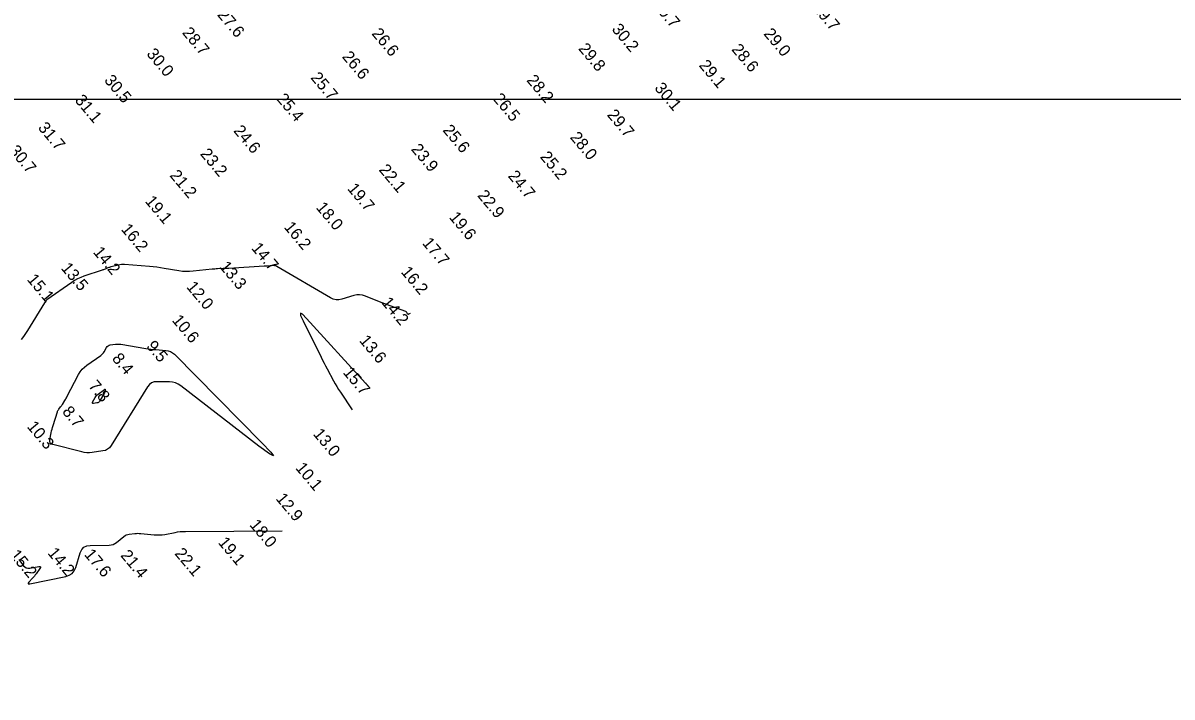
# Model space of a CAD drawing. Extents: x 988130 to 1132882, y 654656 to 841453.
# Drawn here: x 1102418.8 to 1102904.3, y 686609.5 to 686894.4 of the extents above; entities that cross this region are included whole.
import ezdxf

# ---------------------------------------------------------------- set-up
doc = ezdxf.new("R2010")
doc.units = 0
for name, color, linetype in [('V-ANNO-KEYM', 7, 'Continuous'), ('V-TOPO-MAJR', 7, 'Continuous'), ('V-TOPO-MINR', 7, 'Continuous'), ('V-TOPO-SOUN', 7, 'Continuous')]:
    doc.layers.add(name, color=color, linetype=linetype)

msp = doc.modelspace()

# ---------------------------------------------------------------- linework, layer by layer
at = {"layer": 'V-ANNO-KEYM'}
msp.add_lwpolyline([(1014460, 680421), (1122485, 680421), (1122485, 686862), (1014460, 686862)], close=True, dxfattribs=at)
at = {"layer": 'V-TOPO-MAJR'}
for points in [[(1102582.46, 686771.6), (1102581.74, 686771.24), (1102581.7, 686771.22), (1102581.66, 686771.21), (1102581.62, 686771.21), (1102581.57, 686771.22), (1102581.4, 686771.26), (1102581.36, 686771.27), (1102581.33, 686771.3), (1102581.3, 686771.33), (1102581.28, 686771.36), (1102580.98, 686772.05), (1102580.91, 686772.16), (1102580.83, 686772.26), (1102580.73, 686772.34), (1102580.6, 686772.39), (1102574.03, 686774.76), (1102572.9, 686775.17), (1102571.76, 686775.6), (1102570.63, 686776.04), (1102569.51, 686776.48), (1102563.53, 686778.9), (1102562.31, 686779.28), (1102561.07, 686779.45), (1102559.83, 686779.4), (1102558.58, 686779.13), (1102553.55, 686777.63), (1102552.31, 686777.39), (1102551.1, 686777.4), (1102549.92, 686777.68), (1102548.77, 686778.21), (1102526.09, 686791.47), (1102525.7, 686791.66), (1102525.3, 686791.78), (1102524.88, 686791.84), (1102524.45, 686791.82), (1102522.01, 686791.57), (1102521.91, 686791.56), (1102521.81, 686791.55), (1102521.7, 686791.55), (1102521.6, 686791.55), (1102521.18, 686791.56), (1102521.08, 686791.56), (1102520.98, 686791.55), (1102520.87, 686791.55), (1102520.77, 686791.55), (1102505.74, 686790.64), (1102505.15, 686790.61), (1102504.56, 686790.57), (1102503.98, 686790.55), (1102503.39, 686790.52), (1102501.04, 686790.43), (1102500.46, 686790.4), (1102499.87, 686790.36), (1102499.29, 686790.32), (1102498.7, 686790.26), (1102490.76, 686789.39), (1102489.24, 686789.28), (1102487.73, 686789.27), (1102486.22, 686789.37), (1102484.71, 686789.57), (1102478.47, 686790.64), (1102476.92, 686790.88), (1102475.37, 686791.09), (1102473.82, 686791.27), (1102472.26, 686791.41), (1102461.72, 686792.22), (1102461.07, 686792.25), (1102460.42, 686792.22), (1102459.78, 686792.14), (1102459.15, 686792.02), (1102455.99, 686791.25), (1102455.67, 686791.17), (1102455.35, 686791.07), (1102455.03, 686790.96), (1102454.72, 686790.84), (1102453.47, 686790.32), (1102453.16, 686790.2), (1102452.85, 686790.07), (1102452.53, 686789.96), (1102452.21, 686789.85), (1102444.57, 686787.3), (1102443.21, 686786.79), (1102441.9, 686786.19), (1102440.64, 686785.5), (1102439.42, 686784.71), (1102428.84, 686777.31), (1102428.76, 686777.25), (1102428.69, 686777.17), (1102428.62, 686777.09), (1102428.56, 686777), (1102428.28, 686776.5), (1102428.27, 686776.47), (1102428.25, 686776.45), (1102428.23, 686776.44), (1102428.21, 686776.42), (1102428.12, 686776.36), (1102428.1, 686776.34), (1102428.08, 686776.32), (1102428.07, 686776.3), (1102428.05, 686776.28), (1102427.98, 686776.14), (1102427.97, 686776.11), (1102427.95, 686776.08), (1102427.93, 686776.05), (1102427.91, 686776.02), (1102420.71, 686764.45), (1102419.88, 686763.14), (1102419.01, 686761.85), (1102418.11, 686760.59)], [(1102563.56, 686742.09), (1102538.64, 686769.47), (1102536.87, 686771.25), (1102536.03, 686771.67), (1102536.12, 686770.73), (1102537.14, 686768.44), (1102544.77, 686753.16), (1102545.41, 686751.89), (1102546.05, 686750.63), (1102546.7, 686749.38), (1102547.36, 686748.13), (1102550.01, 686743.13), (1102550.69, 686741.89), (1102551.4, 686740.67), (1102552.15, 686739.47), (1102552.93, 686738.29), (1102557.98, 686730.85)], [(1102417.07, 686667.63), (1102419.06, 686664.98), (1102419.6, 686664.42), (1102420.21, 686664.06), (1102420.91, 686663.9), (1102421.69, 686663.94), (1102425.47, 686664.61), (1102425.99, 686664.64), (1102426.25, 686664.51), (1102426.26, 686664.22), (1102426, 686663.76), (1102424.38, 686661.51), (1102424.02, 686661.04), (1102423.66, 686660.58), (1102423.28, 686660.13), (1102422.89, 686659.69), (1102421.29, 686657.96), (1102421.01, 686657.6), (1102420.98, 686657.37), (1102421.19, 686657.29), (1102421.64, 686657.33), (1102436.94, 686660.46), (1102438.39, 686660.94), (1102439.56, 686661.72), (1102440.46, 686662.81), (1102441.09, 686664.21), (1102443.03, 686670.4), (1102443.65, 686671.76), (1102444.56, 686672.74), (1102445.76, 686673.33), (1102447.24, 686673.54), (1102455.24, 686673.65), (1102456.09, 686673.73), (1102456.9, 686673.95), (1102457.65, 686674.3), (1102458.35, 686674.78), (1102461.46, 686677.33), (1102461.95, 686677.68), (1102462.48, 686677.95), (1102463.05, 686678.15), (1102463.64, 686678.26), (1102466.09, 686678.56), (1102466.71, 686678.62), (1102467.32, 686678.65), (1102467.93, 686678.64), (1102468.55, 686678.59), (1102474.28, 686678.02), (1102475.39, 686677.95), (1102476.49, 686677.96), (1102477.59, 686678.05), (1102478.69, 686678.22), (1102483.07, 686679.06), (1102484.17, 686679.24), (1102485.27, 686679.38), (1102486.38, 686679.46), (1102487.49, 686679.49), (1102528.34, 686679.69)]]:
    msp.add_lwpolyline(points, dxfattribs=at)
at = {"layer": 'V-TOPO-MINR'}
for points in [[(1102433.6, 686730.53), (1102433.76, 686730.81), (1102433.94, 686731.07), (1102434.72, 686732.08), (1102434.91, 686732.34), (1102435.1, 686732.6), (1102435.28, 686732.86), (1102435.45, 686733.13), (1102436.48, 686734.8), (1102436.71, 686735.17), (1102436.93, 686735.54), (1102437.14, 686735.92), (1102437.34, 686736.3), (1102442.29, 686745.79), (1102442.98, 686746.95), (1102443.8, 686748), (1102444.74, 686748.94), (1102445.8, 686749.78), (1102451.68, 686753.85), (1102452.1, 686754.17), (1102452.47, 686754.53), (1102452.79, 686754.93), (1102453.07, 686755.38), (1102454.1, 686757.23), (1102454.4, 686757.65), (1102454.75, 686757.96), (1102455.18, 686758.18), (1102455.67, 686758.3), (1102457.94, 686758.59), (1102458.5, 686758.64), (1102459.05, 686758.65), (1102459.6, 686758.62), (1102460.16, 686758.55), (1102470.69, 686756.81), (1102471.74, 686756.64), (1102472.79, 686756.51), (1102473.85, 686756.39), (1102474.91, 686756.3), (1102479.15, 686755.99), (1102480.17, 686755.83), (1102481.12, 686755.49), (1102481.98, 686754.99), (1102482.77, 686754.32), (1102519.74, 686716.96), (1102523.56, 686712.93), (1102524.61, 686711.34), (1102522.91, 686712.2), (1102518.44, 686715.49), (1102485.45, 686740.98), (1102484.37, 686741.69), (1102483.23, 686742.2), (1102482.01, 686742.52), (1102480.73, 686742.64), (1102475.46, 686742.75), (1102474.22, 686742.63), (1102473.14, 686742.23), (1102472.21, 686741.54), (1102471.44, 686740.56), (1102456.01, 686715.71), (1102455.35, 686714.85), (1102454.55, 686714.19), (1102453.62, 686713.72), (1102452.56, 686713.46), (1102448.06, 686712.82), (1102446.94, 686712.72), (1102445.83, 686712.73), (1102444.72, 686712.85), (1102443.61, 686713.08), (1102431.4, 686716.25), (1102430.77, 686716.51), (1102430.35, 686716.92), (1102430.16, 686717.47), (1102430.19, 686718.15), (1102430.75, 686721.19), (1102430.9, 686721.94), (1102431.08, 686722.69), (1102431.27, 686723.44), (1102431.5, 686724.17), (1102433.35, 686729.95), (1102433.46, 686730.25)], [(1102453.2, 686737.84), (1102453.1, 686737.63), (1102452.98, 686737.42), (1102451.15, 686734.46), (1102450.94, 686734.18), (1102450.68, 686733.97), (1102450.39, 686733.83), (1102450.05, 686733.74), (1102448.61, 686733.54), (1102448.32, 686733.53), (1102448.16, 686733.62), (1102448.13, 686733.8), (1102448.23, 686734.08), (1102449.28, 686736.09), (1102449.53, 686736.51), (1102449.83, 686736.9), (1102450.17, 686737.24), (1102450.56, 686737.54), (1102453.29, 686739.43), (1102453.45, 686739.52), (1102453.56, 686739.52), (1102453.6, 686739.42), (1102453.57, 686739.23), (1102453.35, 686738.3), (1102453.28, 686738.06)]]:
    msp.add_lwpolyline(points, close=True, dxfattribs=at)

# ---------------------------------------------------------------- texts
at = {"layer": 'V-TOPO-SOUN'}
for s, p in [('29.7 ', (1102684.71, 686901.73)), ('29.7 ', (1102752.21, 686900.5)), ('27.6 ', (1102500.67, 686897.72)), ('30.2 ', (1102667.33, 686891.6)), ('28.7 ', (1102485.84, 686890.14)), ('26.6 ', (1102565.91, 686889.76)), ('29.0 ', (1102731.53, 686889.68)), ('30.0 ', (1102470.78, 686881.17)), ('29.8 ', (1102653.26, 686883.41)), ('28.6 ', (1102717.97, 686883.07)), ('26.6 ', (1102553.42, 686879.99)), ('29.1 ', (1102704.21, 686876.32)), ('25.7 ', (1102540.12, 686871.12)), ('30.5 ', (1102452.87, 686870.02)), ('28.2 ', (1102631.36, 686870.04)), ('30.1 ', (1102685.39, 686866.72)), ('31.1 ', (1102440.45, 686861.59)), ('25.4 ', (1102525.72, 686862.16)), ('26.5 ', (1102617.13, 686862.23)), ('29.7 ', (1102665.37, 686855.4)), ('31.7 ', (1102424.9, 686849.98)), ('24.6 ', (1102507.5, 686848.7)), ('25.6 ', (1102595.91, 686848.93)), ('28.0 ', (1102649.74, 686845.9)), ('30.7 ', (1102412.71, 686840.23)), ('23.2 ', (1102493.44, 686838.91)), ('23.9 ', (1102582.59, 686840.88)), ('25.2 ', (1102637.06, 686837.66)), ('22.1 ', (1102568.95, 686832.19)), ('21.2 ', (1102480.56, 686829.81)), ('24.7 ', (1102623.52, 686829.56)), ('19.7 ', (1102555.65, 686824.19)), ('19.1 ', (1102470.13, 686818.92)), ('22.9 ', (1102610.57, 686821.32)), ('18.0 ', (1102542.37, 686816.23)), ('19.6 ', (1102598.61, 686812.13)), ('16.2 ', (1102459.99, 686807.07)), ('16.2 ', (1102528.85, 686807.96)), ('14.7 ', (1102515.07, 686799.08)), ('17.7 ', (1102587.26, 686801.2)), ('14.2 ', (1102448.2, 686797.39)), ('13.5 ', (1102434.63, 686790.62)), ('13.3 ', (1102501.59, 686791.2)), ('16.2 ', (1102578.28, 686789.01)), ('15.1 ', (1102420.27, 686785.83)), ('12.0 ', (1102487.61, 686782.69)), ('14.2 ', (1102570.09, 686776.06)), ('10.6 ', (1102481.52, 686768.59)), ('13.6 ', (1102560.67, 686760)), ('9.5', (1102470.66, 686757.6)), ('8.4', (1102456.18, 686752.36)), ('15.7 ', (1102553.75, 686746.54)), ('7.8', (1102446.21, 686740.8)), ('8.7', (1102435.13, 686729.94)), ('10.3 ', (1102420.25, 686723.65)), ('13.0 ', (1102541.14, 686720.52)), ('10.1 ', (1102533.7, 686706.16)), ('12.9 ', (1102525.41, 686693.2)), ('18.0 ', (1102514.31, 686682.1)), ('19.1 ', (1102501, 686674.65)), ('15.2 ', (1102412.99, 686669.32)), ('14.2 ', (1102428.98, 686670.19)), ('17.6 ', (1102444.43, 686669.6)), ('21.4 ', (1102459.8, 686669.19)), ('22.1 ', (1102482.64, 686670))]:
    msp.add_text(s, height=5, rotation=310, dxfattribs=at).set_placement(p)

doc.saveas('drawing.dxf')
